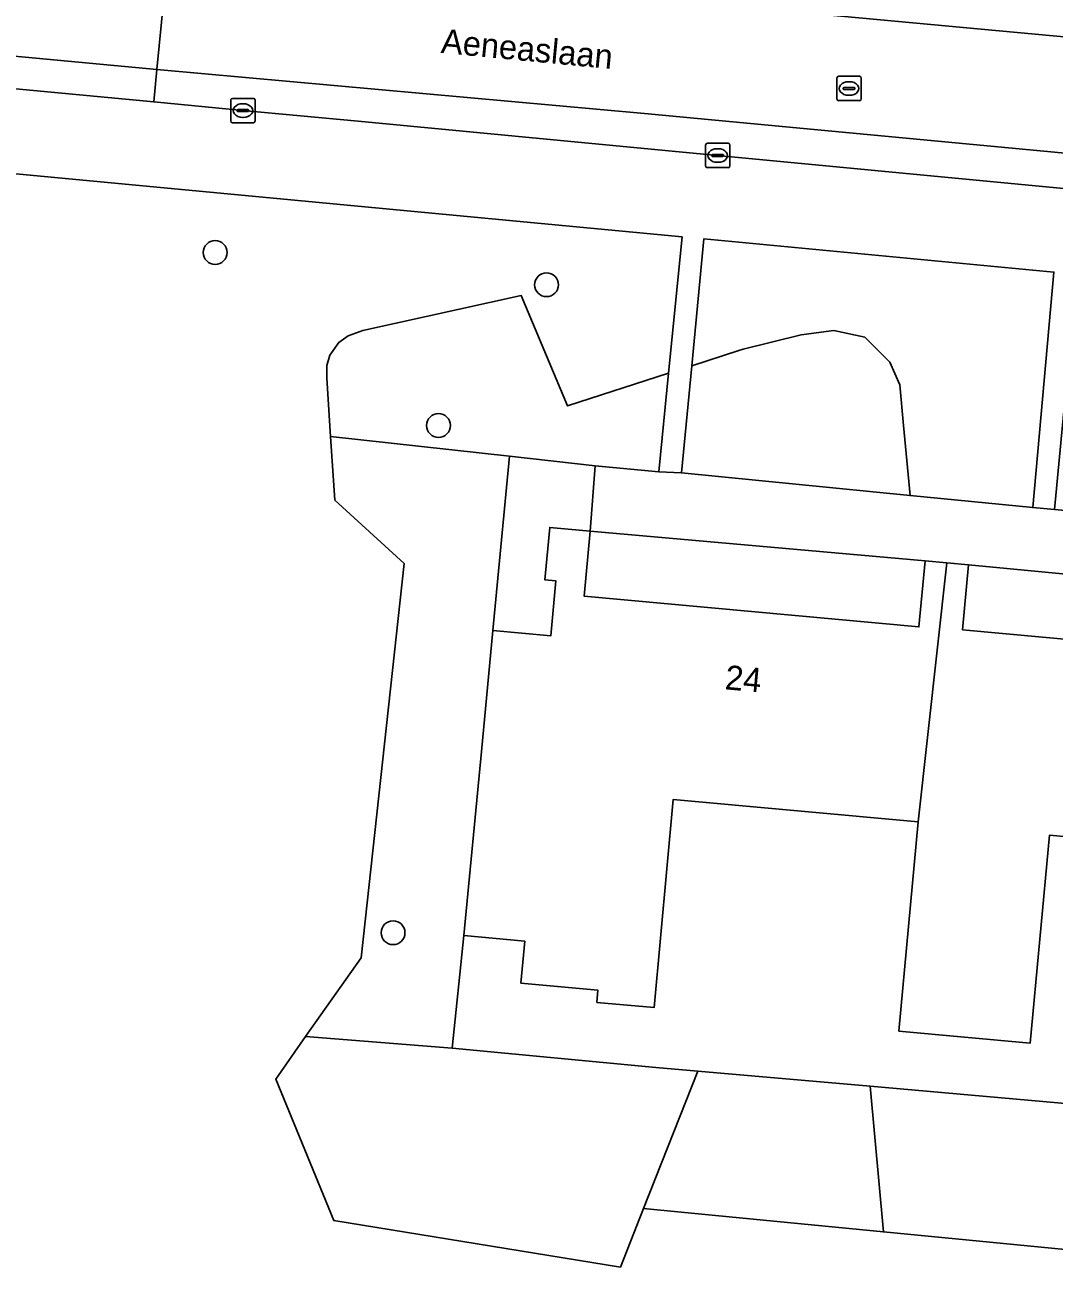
# Model space of a CAD drawing. Extents: x 162184 to 163154, y 385507 to 386516.
# Drawn here: x 162254.5 to 162296.8, y 385678.1 to 385729.1 of the extents above; entities that cross this region are included whole.
import ezdxf

# ---------------------------------------------------------------- set-up
doc = ezdxf.new("R2010")
doc.units = 0
for name, color, linetype in [('IMGEO_Boom', 7, 'Continuous'), ('IMGEO_Erf', 7, 'Continuous'), ('IMGEO_Groenvoorziening', 7, 'Continuous'), ('IMGEO_Kolk', 7, 'Continuous'), ('IMGEO_Openbare_ruimte_label', 7, 'Continuous'), ('IMGEO_Pand', 7, 'Continuous'), ('IMGEO_Pand_nummerreeks', 7, 'Continuous'), ('IMGEO_Rijbaan_lokaal_gesloten', 7, 'Continuous'), ('IMGEO_Rijbaan_lokaal_open', 7, 'Continuous'), ('IMGEO_Rioolput', 7, 'Continuous'), ('IMGEO_Voetpad_open', 7, 'Continuous')]:
    doc.layers.add(name, color=color, linetype=linetype)

msp = doc.modelspace()

# ---------------------------------------------------------------- linework, layer by layer
at = {"layer": 'IMGEO_Boom'}
for centre in [(162262.306, 385719.768), (162275.915, 385718.444), (162271.478, 385712.66), (162269.611, 385691.818)]:
    msp.add_circle(centre, 0.489, dxfattribs=at)
at = {"layer": 'IMGEO_Erf'}
for points in [[(162273.712, 385704.24), (162276.091, 385704.021), (162276.298, 385706.276), (162275.848, 385706.318), (162276.046, 385708.472), (162277.711, 385708.319), (162277.907, 385711.003), (162274.392, 385711.395)], [(162291.458, 385707.094), (162277.711, 385708.319), (162277.465, 385705.645), (162291.209, 385704.381)], [(162306.832, 385705.633), (162293.244, 385706.93), (162292.999, 385704.264), (162306.592, 385703.015)]]:
    msp.add_lwpolyline(points, close=True, dxfattribs=at)
msp.add_lwpolyline([(162306.491, 385694.912), (162296.563, 385695.824), (162295.779, 385687.28), (162290.382, 385687.776), (162291.172, 385696.37), (162281.115, 385697.294), (162280.33, 385688.741), (162277.98, 385688.957), (162278.026, 385689.455), (162274.86, 385689.747), (162275.019, 385691.47), (162272.52, 385691.7), (162272.032, 385687.08), (162280.396, 385686.282), (162282.125, 385686.13), (162289.198, 385685.507), (162305.235, 385684.094)], dxfattribs=at)
at = {"layer": 'IMGEO_Groenvoorziening'}
msp.add_lwpolyline([(162302.141, 385678.318), (162289.75, 385679.525), (162279.896, 385680.486), (162278.945, 385678.076), (162267.173, 385679.991), (162264.792, 385685.805), (162266.021, 385687.549), (162268.303, 385690.787), (162270.061, 385706.994), (162267.214, 385709.594), (162267.045, 385712.214), (162266.89, 385714.61), (162266.89, 385715.131), (162267.016, 385715.55), (162267.384, 385716.071), (162267.764, 385716.338), (162268.374, 385716.568), (162274.873, 385717.999), (162276.77, 385713.467), (162280.928, 385714.816), (162281.48, 385720.409), (162220.237, 385726.209)], dxfattribs=at)
for points in [[(162295.879, 385709.284), (162296.749, 385718.963), (162282.373, 385720.324), (162281.877, 385715.117), (162283.808, 385715.741), (162283.992, 385715.801), (162286.365, 385716.388), (162287.711, 385716.568), (162288.981, 385716.29), (162290.011, 385715.263), (162290.418, 385714.336), (162290.575, 385712.654), (162290.842, 385709.783)], [(162280.527, 385710.753), (162280.928, 385714.816), (162276.77, 385713.467), (162274.873, 385717.999), (162268.374, 385716.568), (162267.764, 385716.338), (162267.384, 385716.071), (162267.016, 385715.55), (162266.89, 385715.131), (162266.89, 385714.61), (162267.045, 385712.214), (162274.392, 385711.395), (162277.907, 385711.003)], [(162290.842, 385709.783), (162290.575, 385712.654), (162290.418, 385714.336), (162290.011, 385715.263), (162288.981, 385716.29), (162287.711, 385716.568), (162286.365, 385716.388), (162283.992, 385715.801), (162283.808, 385715.741), (162281.877, 385715.117), (162281.457, 385710.712)], [(162272.52, 385691.7), (162273.239, 385699.263), (162273.712, 385704.24), (162274.392, 385711.395), (162267.045, 385712.214), (162267.214, 385709.594), (162270.061, 385706.994), (162268.303, 385690.787), (162266.021, 385687.549), (162272.032, 385687.08)], [(162279.896, 385680.486), (162282.125, 385686.13), (162280.396, 385686.282), (162272.032, 385687.08), (162266.021, 385687.549), (162264.792, 385685.805), (162267.173, 385679.991), (162278.945, 385678.076)], [(162289.75, 385679.525), (162289.198, 385685.507), (162282.125, 385686.13), (162279.896, 385680.486)], [(162302.141, 385678.318), (162305.235, 385684.094), (162289.198, 385685.507), (162289.75, 385679.525)]]:
    msp.add_lwpolyline(points, close=True, dxfattribs=at)
at = {"layer": 'IMGEO_Kolk'}
for p, q in [((162262.947, 385725.176), (162262.947, 385726.028)), ((162263.022, 385726.102), (162263.874, 385726.102)), ((162263.435, 385725.882), (162263.46, 385725.882)), ((162263.948, 385726.028), (162263.948, 385725.176)), ((162263.206, 385725.596), (162263.206, 385725.608)), ((162263.644, 385725.559), (162263.246, 385725.559)), ((162263.249, 385725.645), (162263.647, 385725.645)), ((162263.458, 385725.322), (162263.433, 385725.322)), ((162263.69, 385725.608), (162263.69, 385725.596)), ((162263.874, 385725.102), (162263.022, 385725.102)), ((162282.443, 385723.329), (162282.443, 385724.181)), ((162282.518, 385724.255), (162283.37, 385724.255)), ((162282.745, 385723.798), (162283.143, 385723.798)), ((162282.931, 385724.035), (162282.956, 385724.035)), ((162283.444, 385724.181), (162283.444, 385723.329)), ((162282.702, 385723.749), (162282.702, 385723.761)), ((162283.14, 385723.712), (162282.742, 385723.712)), ((162282.954, 385723.475), (162282.929, 385723.475)), ((162283.186, 385723.761), (162283.186, 385723.749)), ((162283.37, 385723.255), (162282.518, 385723.255))]:
    msp.add_line(p, q, dxfattribs=at)
for points in [[(162262.947, 385725.176), (162262.947, 385726.028)], [(162263.022, 385726.102), (162263.874, 385726.102)], [(162263.948, 385726.028), (162263.948, 385725.176)], [(162263.874, 385725.102), (162263.022, 385725.102)], [(162282.443, 385723.329), (162282.443, 385724.181)], [(162282.518, 385724.255), (162283.37, 385724.255)], [(162283.444, 385724.181), (162283.444, 385723.329)], [(162283.37, 385723.255), (162282.518, 385723.255)]]:
    msp.add_lwpolyline(points, dxfattribs=at)
for centre, radius, start, end in [((162263.024, 385726.026), 0.0765, 91.552, 178.448), ((162263.024, 385726.026), 0.0765, 91.552, 178.448), ((162263.872, 385726.026), 0.0765, 1.552, 88.448), ((162263.872, 385726.026), 0.0765, 1.552, 88.448), ((162263.246, 385725.605), 0.0403, 85.8775, 175.7526), ((162263.243, 385725.595), 0.0366, 178.938, 274.7102), ((162263.647, 385725.602), 0.043, 264.8664, 352.4533), ((162263.651, 385725.607), 0.0386, 1.7309, 96.639), ((162263.024, 385725.178), 0.0765, 181.552, 268.448), ((162263.024, 385725.178), 0.0765, 181.552, 268.448), ((162263.872, 385725.178), 0.0765, 271.552, 358.448), ((162263.872, 385725.178), 0.0765, 271.552, 358.448), ((162282.52, 385724.179), 0.0765, 91.552, 178.448), ((162282.52, 385724.179), 0.0765, 91.552, 178.448), ((162282.742, 385723.758), 0.0403, 85.8775, 175.7526), ((162283.147, 385723.76), 0.0386, 1.7309, 96.639), ((162283.368, 385724.179), 0.0765, 1.552, 88.448), ((162283.368, 385724.179), 0.0765, 1.552, 88.448), ((162282.52, 385723.331), 0.0765, 181.552, 268.448), ((162282.52, 385723.331), 0.0765, 181.552, 268.448), ((162282.739, 385723.748), 0.0366, 178.938, 274.7102), ((162283.143, 385723.755), 0.043, 264.8664, 352.4533), ((162283.368, 385723.331), 0.0765, 271.552, 358.448), ((162283.368, 385723.331), 0.0765, 271.552, 358.448)]:
    msp.add_arc(centre, radius, start, end, dxfattribs=at)
for centre, major_axis, ratio, start_param, end_param in [((162263.434, 385725.602), (-0.387, 0.002), 0.722429, 4.712389, 7.853982), ((162263.459, 385725.602), (-0.39, 0.002), 0.717154, 1.570796, 4.712389), ((162282.93, 385723.755), (-0.387, 0.002), 0.722429, 4.712389, 7.853982), ((162282.955, 385723.755), (-0.39, 0.002), 0.717154, 1.570796, 4.712389)]:
    msp.add_ellipse(centre, major_axis=major_axis, ratio=ratio, start_param=start_param, end_param=end_param, dxfattribs=at)
at = {"layer": 'IMGEO_Pand'}
for points in [[(162273.239, 385699.263), (162272.52, 385691.7), (162275.019, 385691.47), (162274.86, 385689.747), (162278.026, 385689.455), (162277.98, 385688.957), (162280.33, 385688.741), (162281.115, 385697.294), (162291.172, 385696.37), (162292.352, 385707.012), (162291.458, 385707.094), (162291.209, 385704.381), (162277.465, 385705.645), (162277.711, 385708.319), (162276.046, 385708.472), (162275.848, 385706.318), (162276.298, 385706.276), (162276.091, 385704.021), (162273.712, 385704.24)], [(162290.382, 385687.776), (162295.779, 385687.28), (162296.563, 385695.824), (162306.491, 385694.912), (162307.769, 385705.547), (162306.832, 385705.633), (162306.592, 385703.015), (162292.999, 385704.264), (162293.244, 385706.93), (162292.352, 385707.012), (162291.172, 385696.37)]]:
    msp.add_lwpolyline(points, close=True, dxfattribs=at)
at = {"layer": 'IMGEO_Rijbaan_lokaal_gesloten'}
for points in [[(162260.4, 385732.301), (162259.916, 385727.292), (162279.939, 385725.485), (162345.976, 385719.242)], [(162286.519, 385729.622), (162367.51, 385722.111)], [(162367.51, 385722.111), (162286.519, 385729.622)], [(162345.976, 385719.242), (162279.939, 385725.485), (162259.916, 385727.292), (162259.786, 385725.953), (162263.448, 385725.604), (162268.178, 385725.161), (162282.94, 385723.756), (162301.454, 385721.988), (162333.913, 385718.934), (162338.59, 385718.494), (162341.333, 385718.236), (162362.787, 385716.192)]]:
    msp.add_lwpolyline(points, dxfattribs=at)
at = {"layer": 'IMGEO_Rijbaan_lokaal_open'}
for points in [[(162260.4, 385732.301), (162237.607, 385734.418), (162237.087, 385729.426), (162259.916, 385727.292)], [(162259.916, 385727.292), (162237.087, 385729.426), (162236.95, 385728.11), (162259.786, 385725.953)]]:
    msp.add_lwpolyline(points, close=True, dxfattribs=at)
at = {"layer": 'IMGEO_Rioolput'}
for p, q in [((162287.837, 385726.082), (162287.837, 385726.934)), ((162287.912, 385727.008), (162288.764, 385727.008)), ((162288.838, 385726.934), (162288.838, 385726.082)), ((162288.096, 385726.502), (162288.096, 385726.514)), ((162288.534, 385726.465), (162288.136, 385726.465)), ((162288.139, 385726.551), (162288.537, 385726.551)), ((162288.325, 385726.788), (162288.35, 385726.788)), ((162288.58, 385726.514), (162288.58, 385726.502)), ((162288.764, 385726.008), (162287.912, 385726.008)), ((162288.348, 385726.228), (162288.323, 385726.228))]:
    msp.add_line(p, q, dxfattribs=at)
for points in [[(162287.837, 385726.082), (162287.837, 385726.934)], [(162287.912, 385727.008), (162288.764, 385727.008)], [(162288.838, 385726.934), (162288.838, 385726.082)], [(162288.764, 385726.008), (162287.912, 385726.008)]]:
    msp.add_lwpolyline(points, dxfattribs=at)
for centre, radius, start, end in [((162287.914, 385726.932), 0.0765, 91.552, 178.448), ((162287.914, 385726.932), 0.0765, 91.552, 178.448), ((162288.762, 385726.932), 0.0765, 1.552, 88.448), ((162288.762, 385726.932), 0.0765, 1.552, 88.448), ((162288.136, 385726.511), 0.0403, 85.8775, 175.7526), ((162288.133, 385726.501), 0.0366, 178.938, 274.7102), ((162288.537, 385726.508), 0.043, 264.8664, 352.4533), ((162288.541, 385726.513), 0.0386, 1.7309, 96.639), ((162287.914, 385726.084), 0.0765, 181.552, 268.448), ((162287.914, 385726.084), 0.0765, 181.552, 268.448), ((162288.762, 385726.084), 0.0765, 271.552, 358.448), ((162288.762, 385726.084), 0.0765, 271.552, 358.448)]:
    msp.add_arc(centre, radius, start, end, dxfattribs=at)
for centre, major_axis, ratio, start_param, end_param in [((162288.324, 385726.508), (-0.387, 0.002), 0.722429, 4.712389, 7.853982), ((162288.349, 385726.508), (-0.39, 0.002), 0.717154, 1.570796, 4.712389)]:
    msp.add_ellipse(centre, major_axis=major_axis, ratio=ratio, start_param=start_param, end_param=end_param, dxfattribs=at)
at = {"layer": 'IMGEO_Voetpad_open'}
for points in [[(162187.283, 385729.334), (162189.939, 385729.082), (162192.648, 385728.825), (162199.552, 385728.17), (162220.237, 385726.209), (162281.48, 385720.409), (162280.928, 385714.816), (162280.527, 385710.753), (162281.457, 385710.712), (162281.877, 385715.117), (162282.373, 385720.324), (162296.749, 385718.963), (162295.879, 385709.284), (162296.769, 385709.213), (162297.691, 385718.874), (162312.412, 385717.479), (162311.499, 385707.842), (162312.393, 385707.757), (162313.385, 385717.388), (162314.067, 385717.323), (162334.297, 385715.407), (162337.261, 385715.127), (162341.099, 385714.759), (162406.222, 385708.608)], [(162362.787, 385716.192), (162341.333, 385718.236), (162338.59, 385718.494), (162338.544, 385717.998), (162333.867, 385718.437), (162333.913, 385718.934), (162301.454, 385721.988), (162282.94, 385723.756), (162268.178, 385725.161), (162263.448, 385725.604), (162259.786, 385725.953), (162236.95, 385728.11), (162224.308, 385729.333)]]:
    msp.add_lwpolyline(points, dxfattribs=at)
msp.add_lwpolyline([(162312.393, 385707.757), (162311.499, 385707.842), (162296.769, 385709.213), (162295.879, 385709.284), (162290.842, 385709.783), (162281.457, 385710.712), (162280.527, 385710.753), (162277.907, 385711.003), (162277.711, 385708.319), (162291.458, 385707.094), (162292.352, 385707.012), (162293.244, 385706.93), (162306.832, 385705.633), (162307.769, 385705.547), (162308.709, 385705.461), (162323.024, 385704.151), (162322.918, 385703.005), (162322.781, 385701.517), (162328.715, 385700.972), (162329.258, 385706.149)], close=True, dxfattribs=at)

# ---------------------------------------------------------------- texts
at = {"layer": 'IMGEO_Openbare_ruimte_label'}
msp.add_text('Aeneaslaan', height=1, rotation=354.6085, dxfattribs=at).set_placement((162271.553, 385727.972))
at = {"layer": 'IMGEO_Pand_nummerreeks'}
msp.add_text('24', height=1, rotation=354.7454, dxfattribs=at).set_placement((162283.214, 385701.823))

doc.saveas('drawing.dxf')
